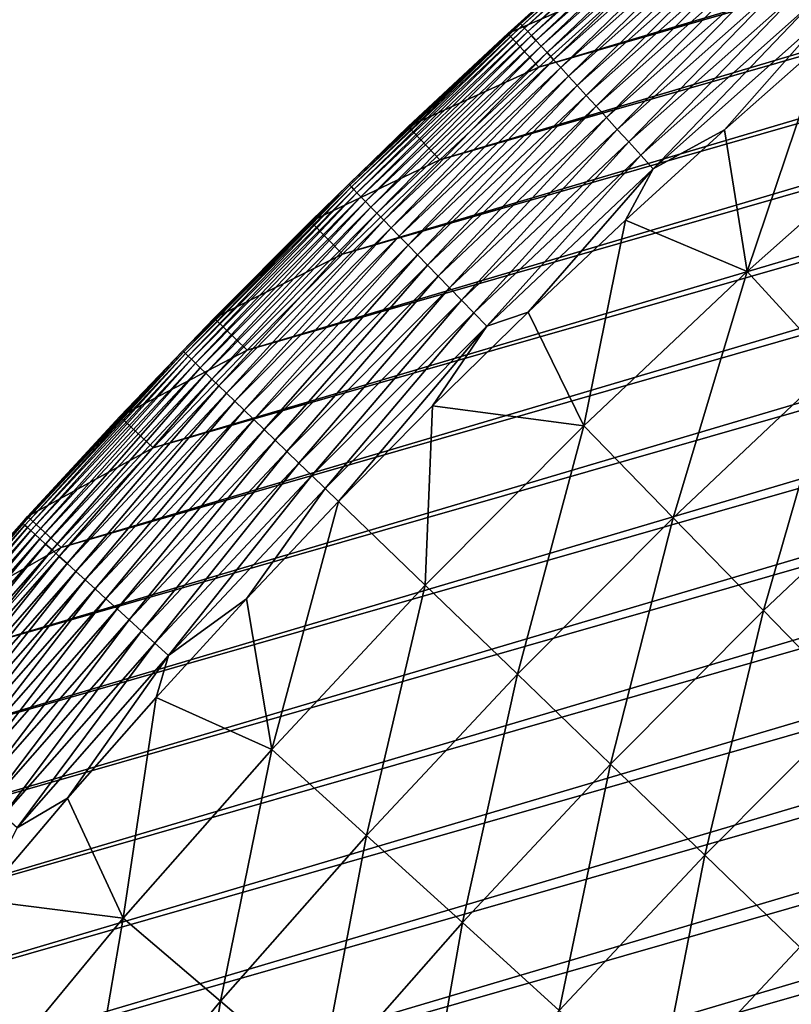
# Model space of a CAD drawing. Header units: millimetres. Extents: x -50 to 50, y -50 to 50.
# Tile 460 of 562: x -37 to -32, y 30.5 to 36.9. Entities that reach past the tile are written whole.
import ezdxf

# ---------------------------------------------------------------- set-up
doc = ezdxf.new("R2010")
doc.units = ezdxf.units.MM
doc.header["$LTSCALE"] = 65.185185
for name, color, linetype in [('36', 7, 'CONTINUOUS'), ('39', 7, 'CONTINUOUS'), ('40', 7, 'CONTINUOUS'), ('42', 7, 'CONTINUOUS'), ('44', 7, 'CONTINUOUS')]:
    doc.layers.add(name, color=color, linetype=linetype)

msp = doc.modelspace()

# ---------------------------------------------------------------- linework, layer by layer
at = {"layer": '36', "color": 15, "linetype": 'Continuous', "true_color": 0xaf503c}
for points in [[(-32.4219, 36.1827, 0.23), (-31.7634, 36.7621, 0.23), (-32.2716, 35.2543, -0.4273), (-32.4219, 36.1827, 0.23)], [(-32.2716, 35.2543, -0.4273), (-31.7634, 36.7621, 0.23), (-31.1707, 36.2313, -0.4273), (-32.2716, 35.2543, -0.4273)], [(-32.2716, 35.2543, -0.4273), (-31.1707, 36.2313, -0.4273), (-31.7055, 34.6359, -1.106), (-32.2716, 35.2543, -0.4273)], [(-33.0698, 35.5915, 0.23), (-32.4219, 36.1827, 0.23), (-32.2716, 35.2543, -0.4273), (-33.0698, 35.5915, 0.23)], [(-33.707, 34.9887, 0.23), (-33.0698, 35.5915, 0.23), (-33.3418, 34.2438, -0.4273), (-33.707, 34.9887, 0.23)], [(-33.3418, 34.2438, -0.4273), (-33.0698, 35.5915, 0.23), (-32.2716, 35.2543, -0.4273), (-33.3418, 34.2438, -0.4273)], [(-33.3418, 34.2438, -0.4273), (-32.2716, 35.2543, -0.4273), (-32.757, 33.6431, -1.106), (-33.3418, 34.2438, -0.4273)], [(-32.757, 33.6431, -1.106), (-32.2716, 35.2543, -0.4273), (-31.7055, 34.6359, -1.106), (-32.757, 33.6431, -1.106)], [(-34.3331, 34.3745, 0.23), (-33.707, 34.9887, 0.23), (-33.3418, 34.2438, -0.4273), (-34.3331, 34.3745, 0.23)], [(-32.757, 33.6431, -1.106), (-31.7055, 34.6359, -1.106), (-32.1654, 33.0355, -1.7726), (-32.757, 33.6431, -1.106)], [(-32.1654, 33.0355, -1.7726), (-31.7055, 34.6359, -1.106), (-31.1329, 34.0103, -1.7726), (-32.1654, 33.0355, -1.7726)], [(-34.9481, 33.7491, 0.23), (-34.3331, 34.3745, 0.23), (-34.3805, 33.2009, -0.4273), (-34.9481, 33.7491, 0.23)], [(-34.3805, 33.2009, -0.4273), (-34.3331, 34.3745, 0.23), (-33.3418, 34.2438, -0.4273), (-34.3805, 33.2009, -0.4273)], [(-34.3805, 33.2009, -0.4273), (-33.3418, 34.2438, -0.4273), (-33.7774, 32.6185, -1.106), (-34.3805, 33.2009, -0.4273)], [(-33.7774, 32.6185, -1.106), (-33.3418, 34.2438, -0.4273), (-32.757, 33.6431, -1.106), (-33.7774, 32.6185, -1.106)], [(-32.1654, 33.0355, -1.7726), (-31.1329, 34.0103, -1.7726), (-31.5672, 32.4212, -2.4271), (-32.1654, 33.0355, -1.7726)], [(-35.5517, 33.1127, 0.23), (-34.9481, 33.7491, 0.23), (-35.3865, 32.1265, -0.4273), (-35.5517, 33.1127, 0.23)], [(-35.3865, 32.1265, -0.4273), (-34.9481, 33.7491, 0.23), (-34.3805, 33.2009, -0.4273), (-35.3865, 32.1265, -0.4273)], [(-33.7774, 32.6185, -1.106), (-32.757, 33.6431, -1.106), (-33.1674, 32.0294, -1.7726), (-33.7774, 32.6185, -1.106)], [(-33.1674, 32.0294, -1.7726), (-32.757, 33.6431, -1.106), (-32.1654, 33.0355, -1.7726), (-33.1674, 32.0294, -1.7726)], [(-35.3865, 32.1265, -0.4273), (-34.3805, 33.2009, -0.4273), (-34.7658, 31.5629, -1.106), (-35.3865, 32.1265, -0.4273)], [(-34.7658, 31.5629, -1.106), (-34.3805, 33.2009, -0.4273), (-33.7774, 32.6185, -1.106), (-34.7658, 31.5629, -1.106)], [(-36.1436, 32.4655, 0.23), (-35.5517, 33.1127, 0.23), (-35.3865, 32.1265, -0.4273), (-36.1436, 32.4655, 0.23)], [(-33.1674, 32.0294, -1.7726), (-32.1654, 33.0355, -1.7726), (-32.5505, 31.4337, -2.4271), (-33.1674, 32.0294, -1.7726)], [(-32.5505, 31.4337, -2.4271), (-32.1654, 33.0355, -1.7726), (-31.5672, 32.4212, -2.4271), (-32.5505, 31.4337, -2.4271)], [(-34.7658, 31.5629, -1.106), (-33.7774, 32.6185, -1.106), (-34.1379, 30.9929, -1.7726), (-34.7658, 31.5629, -1.106)], [(-34.1379, 30.9929, -1.7726), (-33.7774, 32.6185, -1.106), (-33.1674, 32.0294, -1.7726), (-34.1379, 30.9929, -1.7726)], [(-36.7238, 31.8077, 0.23), (-36.1436, 32.4655, 0.23), (-36.359, 31.0216, -0.4273), (-36.7238, 31.8077, 0.23)], [(-36.359, 31.0216, -0.4273), (-36.1436, 32.4655, 0.23), (-35.3865, 32.1265, -0.4273), (-36.359, 31.0216, -0.4273)], [(-31.927, 30.8316, -3.0691), (-32.5505, 31.4337, -2.4271), (-31.5672, 32.4212, -2.4271), (-31.927, 30.8316, -3.0691)], [(-36.359, 31.0216, -0.4273), (-35.3865, 32.1265, -0.4273), (-35.7212, 30.4774, -1.106), (-36.359, 31.0216, -0.4273)], [(-35.7212, 30.4774, -1.106), (-35.3865, 32.1265, -0.4273), (-34.7658, 31.5629, -1.106), (-35.7212, 30.4774, -1.106)], [(-34.1379, 30.9929, -1.7726), (-33.1674, 32.0294, -1.7726), (-33.503, 30.4165, -2.4271), (-34.1379, 30.9929, -1.7726)], [(-33.503, 30.4165, -2.4271), (-33.1674, 32.0294, -1.7726), (-32.5505, 31.4337, -2.4271), (-33.503, 30.4165, -2.4271)], [(-37.2921, 31.1395, 0.23), (-36.7238, 31.8077, 0.23), (-36.359, 31.0216, -0.4273), (-37.2921, 31.1395, 0.23)], [(-35.7212, 30.4774, -1.106), (-34.7658, 31.5629, -1.106), (-35.0761, 29.927, -1.7726), (-35.7212, 30.4774, -1.106)], [(-35.0761, 29.927, -1.7726), (-34.7658, 31.5629, -1.106), (-34.1379, 30.9929, -1.7726), (-35.0761, 29.927, -1.7726)], [(-32.8613, 29.8339, -3.0691), (-33.503, 30.4165, -2.4271), (-32.5505, 31.4337, -2.4271), (-32.8613, 29.8339, -3.0691)], [(-31.927, 30.8316, -3.0691), (-32.8613, 29.8339, -3.0691), (-32.5505, 31.4337, -2.4271), (-31.927, 30.8316, -3.0691)], [(-37.297, 29.8873, -0.4273), (-37.2921, 31.1395, 0.23), (-36.359, 31.0216, -0.4273), (-37.297, 29.8873, -0.4273)], [(-37.297, 29.8873, -0.4273), (-36.359, 31.0216, -0.4273), (-36.6427, 29.363, -1.106), (-37.297, 29.8873, -0.4273)], [(-36.6427, 29.363, -1.106), (-36.359, 31.0216, -0.4273), (-35.7212, 30.4774, -1.106), (-36.6427, 29.363, -1.106)], [(-35.0761, 29.927, -1.7726), (-34.1379, 30.9929, -1.7726), (-34.4237, 29.3704, -2.4271), (-35.0761, 29.927, -1.7726)], [(-34.4237, 29.3704, -2.4271), (-34.1379, 30.9929, -1.7726), (-33.503, 30.4165, -2.4271), (-34.4237, 29.3704, -2.4271)], [(-32.8613, 29.8339, -3.0691), (-31.927, 30.8316, -3.0691), (-31.3174, 30.2019, -3.6987), (-32.8613, 29.8339, -3.0691)], [(-36.6427, 29.363, -1.106), (-35.7212, 30.4774, -1.106), (-35.981, 28.8327, -1.7726), (-36.6427, 29.363, -1.106)], [(-35.981, 28.8327, -1.7726), (-35.7212, 30.4774, -1.106), (-35.0761, 29.927, -1.7726), (-35.981, 28.8327, -1.7726)]]:
    msp.add_3dface(points, dxfattribs=at)
at = {"layer": '39', "color": 15, "linetype": 'Continuous', "true_color": 0xaf503c}
for points in [[(-33.6375, 36.5919, 4.5), (8.2586, 49.0111, 4.5), (-32.979, 37.1865, 4.5), (-33.6375, 36.5919, 4.5)], [(9.1321, 48.8559, 4.5), (8.2586, 49.0111, 4.5), (-33.6375, 36.5919, 4.5), (9.1321, 48.8559, 4.5)], [(10.0025, 48.6851, 4.5), (9.1321, 48.8559, 4.5), (-34.2852, 35.9858, 4.5), (10.0025, 48.6851, 4.5)], [(-34.2852, 35.9858, 4.5), (9.1321, 48.8559, 4.5), (-33.6375, 36.5919, 4.5), (-34.2852, 35.9858, 4.5)], [(10.87, 48.4987, 4.5), (10.0025, 48.6851, 4.5), (-34.9221, 35.3681, 4.5), (10.87, 48.4987, 4.5)], [(-34.9221, 35.3681, 4.5), (10.0025, 48.6851, 4.5), (-34.2852, 35.9858, 4.5), (-34.9221, 35.3681, 4.5)], [(11.7338, 48.2969, 4.5), (10.87, 48.4987, 4.5), (-35.5477, 34.7392, 4.5), (11.7338, 48.2969, 4.5)], [(-35.5477, 34.7392, 4.5), (10.87, 48.4987, 4.5), (-34.9221, 35.3681, 4.5), (-35.5477, 34.7392, 4.5)], [(12.594, 48.0797, 4.5), (11.7338, 48.2969, 4.5), (-36.1621, 34.0992, 4.5), (12.594, 48.0797, 4.5)], [(-36.1621, 34.0992, 4.5), (11.7338, 48.2969, 4.5), (-35.5477, 34.7392, 4.5), (-36.1621, 34.0992, 4.5)], [(13.45, 47.8473, 4.5), (12.594, 48.0797, 4.5), (-36.7649, 33.4484, 4.5), (13.45, 47.8473, 4.5)], [(-36.7649, 33.4484, 4.5), (12.594, 48.0797, 4.5), (-36.1621, 34.0992, 4.5), (-36.7649, 33.4484, 4.5)], [(14.3019, 47.5995, 4.5), (13.45, 47.8473, 4.5), (-37.356, 32.7868, 4.5), (14.3019, 47.5995, 4.5)], [(-37.356, 32.7868, 4.5), (13.45, 47.8473, 4.5), (-36.7649, 33.4484, 4.5), (-37.356, 32.7868, 4.5)], [(15.1491, 47.3366, 4.5), (14.3019, 47.5995, 4.5), (-37.9352, 32.1149, 4.5), (15.1491, 47.3366, 4.5)], [(-37.9352, 32.1149, 4.5), (14.3019, 47.5995, 4.5), (-37.356, 32.7868, 4.5), (-37.9352, 32.1149, 4.5)], [(15.9917, 47.0586, 4.5), (15.1491, 47.3366, 4.5), (-38.5024, 31.4327, 4.5), (15.9917, 47.0586, 4.5)], [(-38.5024, 31.4327, 4.5), (15.1491, 47.3366, 4.5), (-37.9352, 32.1149, 4.5), (-38.5024, 31.4327, 4.5)], [(-39.0572, 30.7406, 4.5), (15.9917, 47.0586, 4.5), (-38.5024, 31.4327, 4.5), (-39.0572, 30.7406, 4.5)], [(16.829, 46.7657, 4.5), (15.9917, 47.0586, 4.5), (-39.0572, 30.7406, 4.5), (16.829, 46.7657, 4.5)], [(-39.5997, 30.0385, 4.5), (16.829, 46.7657, 4.5), (-39.0572, 30.7406, 4.5), (-39.5997, 30.0385, 4.5)], [(17.661, 46.4578, 4.5), (16.829, 46.7657, 4.5), (-39.5997, 30.0385, 4.5), (17.661, 46.4578, 4.5)], [(18.4873, 46.1351, 4.5), (17.661, 46.4578, 4.5), (-40.1294, 29.327, 4.5), (18.4873, 46.1351, 4.5)], [(-40.1294, 29.327, 4.5), (17.661, 46.4578, 4.5), (-39.5997, 30.0385, 4.5), (-40.1294, 29.327, 4.5)], [(19.3078, 45.7977, 4.5), (18.4873, 46.1351, 4.5), (-40.6465, 28.6061, 4.5), (19.3078, 45.7977, 4.5)], [(-40.6465, 28.6061, 4.5), (18.4873, 46.1351, 4.5), (-40.1294, 29.327, 4.5), (-40.6465, 28.6061, 4.5)], [(-41.1505, 27.8761, 4.5), (19.3078, 45.7977, 4.5), (-40.6465, 28.6061, 4.5), (-41.1505, 27.8761, 4.5)], [(20.1221, 45.4458, 4.5), (19.3078, 45.7977, 4.5), (-41.1505, 27.8761, 4.5), (20.1221, 45.4458, 4.5)], [(20.9301, 45.0793, 4.5), (20.1221, 45.4458, 4.5), (-41.6415, 27.1372, 4.5), (20.9301, 45.0793, 4.5)], [(-41.6415, 27.1372, 4.5), (20.1221, 45.4458, 4.5), (-41.1505, 27.8761, 4.5), (-41.6415, 27.1372, 4.5)], [(-42.1192, 26.3897, 4.5), (20.9301, 45.0793, 4.5), (-41.6415, 27.1372, 4.5), (-42.1192, 26.3897, 4.5)], [(21.7313, 44.6985, 4.5), (20.9301, 45.0793, 4.5), (-42.1192, 26.3897, 4.5), (21.7313, 44.6985, 4.5)], [(-42.5835, 25.6337, 4.5), (21.7313, 44.6985, 4.5), (-42.1192, 26.3897, 4.5), (-42.5835, 25.6337, 4.5)], [(22.5256, 44.3035, 4.5), (21.7313, 44.6985, 4.5), (-42.5835, 25.6337, 4.5), (22.5256, 44.3035, 4.5)], [(-43.0342, 24.8696, 4.5), (22.5256, 44.3035, 4.5), (-42.5835, 25.6337, 4.5), (-43.0342, 24.8696, 4.5)], [(23.3127, 43.8943, 4.5), (22.5256, 44.3035, 4.5), (-43.0342, 24.8696, 4.5), (23.3127, 43.8943, 4.5)], [(-43.4712, 24.0976, 4.5), (23.3127, 43.8943, 4.5), (-43.0342, 24.8696, 4.5), (-43.4712, 24.0976, 4.5)], [(24.0925, 43.4711, 4.5), (23.3127, 43.8943, 4.5), (-43.4712, 24.0976, 4.5), (24.0925, 43.4711, 4.5)], [(-43.8943, 23.3179, 4.5), (24.0925, 43.4711, 4.5), (-43.4712, 24.0976, 4.5), (-43.8943, 23.3179, 4.5)], [(24.8645, 43.0341, 4.5), (24.0925, 43.4711, 4.5), (-43.8943, 23.3179, 4.5), (24.8645, 43.0341, 4.5)], [(25.6286, 42.5834, 4.5), (24.8645, 43.0341, 4.5), (-44.3035, 22.5307, 4.5), (25.6286, 42.5834, 4.5)], [(-44.3035, 22.5307, 4.5), (24.8645, 43.0341, 4.5), (-43.8943, 23.3179, 4.5), (-44.3035, 22.5307, 4.5)], [(26.3846, 42.1192, 4.5), (25.6286, 42.5834, 4.5), (-44.6985, 21.7364, 4.5), (26.3846, 42.1192, 4.5)], [(-44.6985, 21.7364, 4.5), (25.6286, 42.5834, 4.5), (-44.3035, 22.5307, 4.5), (-44.6985, 21.7364, 4.5)], [(-45.0793, 20.9352, 4.5), (26.3846, 42.1192, 4.5), (-44.6985, 21.7364, 4.5), (-45.0793, 20.9352, 4.5)], [(27.1321, 41.6415, 4.5), (26.3846, 42.1192, 4.5), (-45.0793, 20.9352, 4.5), (27.1321, 41.6415, 4.5)], [(-45.4458, 20.1272, 4.5), (27.1321, 41.6415, 4.5), (-45.0793, 20.9352, 4.5), (-45.4458, 20.1272, 4.5)], [(27.871, 41.1505, 4.5), (27.1321, 41.6415, 4.5), (-45.4458, 20.1272, 4.5), (27.871, 41.1505, 4.5)], [(28.601, 40.6464, 4.5), (27.871, 41.1505, 4.5), (-45.7978, 19.313, 4.5), (28.601, 40.6464, 4.5)], [(-45.7978, 19.313, 4.5), (27.871, 41.1505, 4.5), (-45.4458, 20.1272, 4.5), (-45.7978, 19.313, 4.5)], [(28.601, 40.6464, 4.5), (-45.7978, 19.313, 4.5), (-8.8836, 29.7032, 4.5), (28.601, 40.6464, 4.5)]]:
    msp.add_3dface(points, dxfattribs=at)
at = {"layer": '40', "color": 15, "linetype": 'Continuous', "true_color": 0xaf503c}
for points in [[(-33.8405, 36.8128, 3.33), (-33.1781, 37.4109, 4.2), (-33.1781, 37.4109, 3.33), (-33.8405, 36.8128, 3.33)], [(-33.8405, 36.8128, 4.2), (-33.1781, 37.4109, 4.2), (-33.8405, 36.8128, 3.33), (-33.8405, 36.8128, 4.2)], [(-34.4922, 36.2029, 4.2), (-33.8405, 36.8128, 4.2), (-34.4922, 36.2029, 3.33), (-34.4922, 36.2029, 4.2)], [(-34.4922, 36.2029, 3.33), (-33.8405, 36.8128, 4.2), (-33.8405, 36.8128, 3.33), (-34.4922, 36.2029, 3.33)], [(-35.1328, 35.5816, 3.33), (-34.4922, 36.2029, 4.2), (-34.4922, 36.2029, 3.33), (-35.1328, 35.5816, 3.33)], [(-35.1328, 35.5816, 4.2), (-34.4922, 36.2029, 4.2), (-35.1328, 35.5816, 3.33), (-35.1328, 35.5816, 4.2)], [(-35.7623, 34.9489, 3.33), (-35.1328, 35.5816, 4.2), (-35.1328, 35.5816, 3.33), (-35.7623, 34.9489, 3.33)], [(-35.7623, 34.9489, 4.2), (-35.1328, 35.5816, 4.2), (-35.7623, 34.9489, 3.33), (-35.7623, 34.9489, 4.2)], [(-36.3803, 34.305, 3.33), (-35.7623, 34.9489, 4.2), (-35.7623, 34.9489, 3.33), (-36.3803, 34.305, 3.33)], [(-36.3803, 34.305, 4.2), (-35.7623, 34.9489, 4.2), (-36.3803, 34.305, 3.33), (-36.3803, 34.305, 4.2)], [(-36.9868, 33.6502, 3.33), (-36.3803, 34.305, 4.2), (-36.3803, 34.305, 3.33), (-36.9868, 33.6502, 3.33)], [(-36.9868, 33.6502, 4.2), (-36.3803, 34.305, 4.2), (-36.9868, 33.6502, 3.33), (-36.9868, 33.6502, 4.2)], [(-37.5815, 32.9847, 3.33), (-36.9868, 33.6502, 4.2), (-36.9868, 33.6502, 3.33), (-37.5815, 32.9847, 3.33)], [(-37.5815, 32.9847, 4.2), (-36.9868, 33.6502, 4.2), (-37.5815, 32.9847, 3.33), (-37.5815, 32.9847, 4.2)]]:
    msp.add_3dface(points, dxfattribs=at)
at = {"layer": '42', "color": 15, "linetype": 'Continuous', "true_color": 0xaf503c}
for points in [[(-32.6102, 37.9046, 3.1623), (-33.756, 36.8759, 2.9946), (-33.762, 36.8824, 3.1623), (-32.6102, 37.9046, 3.1623)], [(-33.1781, 37.4109, 3.33), (-32.6102, 37.9046, 3.1623), (-33.762, 36.8824, 3.1623), (-33.1781, 37.4109, 3.33)], [(-32.6045, 37.8979, 2.9946), (-33.756, 36.8759, 2.9946), (-32.6102, 37.9046, 3.1623), (-32.6045, 37.8979, 2.9946)], [(-32.6045, 37.8979, 2.9946), (-33.7453, 36.8643, 2.8275), (-33.756, 36.8759, 2.9946), (-32.6045, 37.8979, 2.9946)], [(-32.5942, 37.8859, 2.8275), (-33.7453, 36.8643, 2.8275), (-32.6045, 37.8979, 2.9946), (-32.5942, 37.8859, 2.8275)], [(-32.5942, 37.8859, 2.8275), (-33.7299, 36.8474, 2.6612), (-33.7453, 36.8643, 2.8275), (-32.5942, 37.8859, 2.8275)], [(-32.5793, 37.8686, 2.6612), (-33.7299, 36.8474, 2.6612), (-32.5942, 37.8859, 2.8275), (-32.5793, 37.8686, 2.6612)], [(-32.5793, 37.8686, 2.6612), (-33.7098, 36.8255, 2.496), (-33.7299, 36.8474, 2.6612), (-32.5793, 37.8686, 2.6612)], [(-32.5599, 37.846, 2.496), (-33.7098, 36.8255, 2.496), (-32.5793, 37.8686, 2.6612), (-32.5599, 37.846, 2.496)], [(-32.5599, 37.846, 2.496), (-33.685, 36.7984, 2.3321), (-33.7098, 36.8255, 2.496), (-32.5599, 37.846, 2.496)], [(-32.5359, 37.8182, 2.3321), (-33.685, 36.7984, 2.3321), (-32.5599, 37.846, 2.496), (-32.5359, 37.8182, 2.3321)], [(-32.5359, 37.8182, 2.3321), (-33.6557, 36.7663, 2.17), (-33.685, 36.7984, 2.3321), (-32.5359, 37.8182, 2.3321)], [(-32.5076, 37.7852, 2.17), (-33.6557, 36.7663, 2.17), (-32.5359, 37.8182, 2.3321), (-32.5076, 37.7852, 2.17)], [(-32.5076, 37.7852, 2.17), (-33.6217, 36.7292, 2.0098), (-33.6557, 36.7663, 2.17), (-32.5076, 37.7852, 2.17)], [(-32.4748, 37.7471, 2.0098), (-33.6217, 36.7292, 2.0098), (-32.5076, 37.7852, 2.17), (-32.4748, 37.7471, 2.0098)], [(-32.4748, 37.7471, 2.0098), (-33.5833, 36.6872, 1.8519), (-33.6217, 36.7292, 2.0098), (-32.4748, 37.7471, 2.0098)], [(-32.4376, 37.704, 1.8519), (-33.5833, 36.6872, 1.8519), (-32.4748, 37.7471, 2.0098), (-32.4376, 37.704, 1.8519)], [(-32.4376, 37.704, 1.8519), (-33.5404, 36.6404, 1.6965), (-33.5833, 36.6872, 1.8519), (-32.4376, 37.704, 1.8519)], [(-32.3962, 37.6558, 1.6965), (-33.5404, 36.6404, 1.6965), (-32.4376, 37.704, 1.8519), (-32.3962, 37.6558, 1.6965)], [(-32.3962, 37.6558, 1.6965), (-33.4931, 36.5888, 1.5439), (-33.5404, 36.6404, 1.6965), (-32.3962, 37.6558, 1.6965)], [(-32.3506, 37.6028, 1.5439), (-33.4931, 36.5888, 1.5439), (-32.3962, 37.6558, 1.6965), (-32.3506, 37.6028, 1.5439)], [(-32.3506, 37.6028, 1.5439), (-33.4416, 36.5325, 1.3943), (-33.4931, 36.5888, 1.5439), (-32.3506, 37.6028, 1.5439)], [(-32.3008, 37.5449, 1.3943), (-33.4416, 36.5325, 1.3943), (-32.3506, 37.6028, 1.5439), (-32.3008, 37.5449, 1.3943)], [(-32.3008, 37.5449, 1.3943), (-33.3859, 36.4716, 1.2481), (-33.4416, 36.5325, 1.3943), (-32.3008, 37.5449, 1.3943)], [(-32.247, 37.4824, 1.2481), (-33.3859, 36.4716, 1.2481), (-32.3008, 37.5449, 1.3943), (-32.247, 37.4824, 1.2481)], [(-32.247, 37.4824, 1.2481), (-33.3261, 36.4063, 1.1055), (-33.3859, 36.4716, 1.2481), (-32.247, 37.4824, 1.2481)], [(-32.1892, 37.4152, 1.1055), (-33.3261, 36.4063, 1.1055), (-32.247, 37.4824, 1.2481), (-32.1892, 37.4152, 1.1055)], [(-33.8405, 36.8128, 3.33), (-33.1781, 37.4109, 3.33), (-33.762, 36.8824, 3.1623), (-33.8405, 36.8128, 3.33)], [(-32.1892, 37.4152, 1.1055), (-33.2623, 36.3366, 0.9667), (-33.3261, 36.4063, 1.1055), (-32.1892, 37.4152, 1.1055)], [(-32.1276, 37.3436, 0.9667), (-33.2623, 36.3366, 0.9667), (-32.1892, 37.4152, 1.1055), (-32.1276, 37.3436, 0.9667)], [(-32.1276, 37.3436, 0.9667), (-33.1946, 36.2627, 0.832), (-33.2623, 36.3366, 0.9667), (-32.1276, 37.3436, 0.9667)], [(-32.0623, 37.2676, 0.832), (-33.1946, 36.2627, 0.832), (-32.1276, 37.3436, 0.9667), (-32.0623, 37.2676, 0.832)], [(-32.0623, 37.2676, 0.832), (-33.1232, 36.1847, 0.7017), (-33.1946, 36.2627, 0.832), (-32.0623, 37.2676, 0.832)], [(-31.9933, 37.1874, 0.7017), (-33.1232, 36.1847, 0.7017), (-32.0623, 37.2676, 0.832), (-31.9933, 37.1874, 0.7017)], [(-31.9933, 37.1874, 0.7017), (-33.0482, 36.1027, 0.5758), (-33.1232, 36.1847, 0.7017), (-31.9933, 37.1874, 0.7017)], [(-31.9208, 37.1032, 0.5758), (-33.0482, 36.1027, 0.5758), (-31.9933, 37.1874, 0.7017), (-31.9208, 37.1032, 0.5758)], [(-31.9208, 37.1032, 0.5758), (-32.9696, 36.0169, 0.4548), (-33.0482, 36.1027, 0.5758), (-31.9208, 37.1032, 0.5758)], [(-31.8449, 37.015, 0.4548), (-32.9696, 36.0169, 0.4548), (-31.9208, 37.1032, 0.5758), (-31.8449, 37.015, 0.4548)], [(-31.8449, 37.015, 0.4548), (-32.8877, 35.9274, 0.3387), (-32.9696, 36.0169, 0.4548), (-31.8449, 37.015, 0.4548)], [(-31.7658, 36.9231, 0.3387), (-32.8877, 35.9274, 0.3387), (-31.8449, 37.015, 0.4548), (-31.7658, 36.9231, 0.3387)], [(-33.762, 36.8824, 3.1623), (-34.8755, 35.819, 2.9946), (-34.8817, 35.8253, 3.1623), (-33.762, 36.8824, 3.1623)], [(-33.8405, 36.8128, 3.33), (-33.762, 36.8824, 3.1623), (-34.8817, 35.8253, 3.1623), (-33.8405, 36.8128, 3.33)], [(-33.756, 36.8759, 2.9946), (-34.8755, 35.819, 2.9946), (-33.762, 36.8824, 3.1623), (-33.756, 36.8759, 2.9946)], [(-33.756, 36.8759, 2.9946), (-34.8645, 35.8077, 2.8275), (-34.8755, 35.819, 2.9946), (-33.756, 36.8759, 2.9946)], [(-33.7453, 36.8643, 2.8275), (-34.8645, 35.8077, 2.8275), (-33.756, 36.8759, 2.9946), (-33.7453, 36.8643, 2.8275)], [(-31.7658, 36.9231, 0.3387), (-32.4219, 36.1827, 0.23), (-32.8877, 35.9274, 0.3387), (-31.7658, 36.9231, 0.3387)], [(-31.7634, 36.7621, 0.23), (-32.4219, 36.1827, 0.23), (-31.7658, 36.9231, 0.3387), (-31.7634, 36.7621, 0.23)], [(-34.4922, 36.2029, 3.33), (-33.8405, 36.8128, 3.33), (-34.8817, 35.8253, 3.1623), (-34.4922, 36.2029, 3.33)], [(-33.7453, 36.8643, 2.8275), (-34.8486, 35.7913, 2.6612), (-34.8645, 35.8077, 2.8275), (-33.7453, 36.8643, 2.8275)], [(-33.7299, 36.8474, 2.6612), (-34.8486, 35.7913, 2.6612), (-33.7453, 36.8643, 2.8275), (-33.7299, 36.8474, 2.6612)], [(-33.7299, 36.8474, 2.6612), (-34.8278, 35.77, 2.496), (-34.8486, 35.7913, 2.6612), (-33.7299, 36.8474, 2.6612)], [(-33.7098, 36.8255, 2.496), (-34.8278, 35.77, 2.496), (-33.7299, 36.8474, 2.6612), (-33.7098, 36.8255, 2.496)], [(-33.7098, 36.8255, 2.496), (-34.8022, 35.7437, 2.3321), (-34.8278, 35.77, 2.496), (-33.7098, 36.8255, 2.496)], [(-33.685, 36.7984, 2.3321), (-34.8022, 35.7437, 2.3321), (-33.7098, 36.8255, 2.496), (-33.685, 36.7984, 2.3321)], [(-33.685, 36.7984, 2.3321), (-34.7718, 35.7125, 2.17), (-34.8022, 35.7437, 2.3321), (-33.685, 36.7984, 2.3321)], [(-33.6557, 36.7663, 2.17), (-34.7718, 35.7125, 2.17), (-33.685, 36.7984, 2.3321), (-33.6557, 36.7663, 2.17)], [(-33.6557, 36.7663, 2.17), (-34.7368, 35.6765, 2.0098), (-34.7718, 35.7125, 2.17), (-33.6557, 36.7663, 2.17)], [(-33.6217, 36.7292, 2.0098), (-34.7368, 35.6765, 2.0098), (-33.6557, 36.7663, 2.17), (-33.6217, 36.7292, 2.0098)], [(-33.6217, 36.7292, 2.0098), (-34.6971, 35.6357, 1.8519), (-34.7368, 35.6765, 2.0098), (-33.6217, 36.7292, 2.0098)], [(-33.5833, 36.6872, 1.8519), (-34.6971, 35.6357, 1.8519), (-33.6217, 36.7292, 2.0098), (-33.5833, 36.6872, 1.8519)], [(-33.5833, 36.6872, 1.8519), (-34.6527, 35.5902, 1.6965), (-34.6971, 35.6357, 1.8519), (-33.5833, 36.6872, 1.8519)], [(-33.5404, 36.6404, 1.6965), (-34.6527, 35.5902, 1.6965), (-33.5833, 36.6872, 1.8519), (-33.5404, 36.6404, 1.6965)], [(-33.5404, 36.6404, 1.6965), (-34.6039, 35.5401, 1.5439), (-34.6527, 35.5902, 1.6965), (-33.5404, 36.6404, 1.6965)], [(-33.4931, 36.5888, 1.5439), (-34.6039, 35.5401, 1.5439), (-33.5404, 36.6404, 1.6965), (-33.4931, 36.5888, 1.5439)], [(-33.4931, 36.5888, 1.5439), (-34.5507, 35.4854, 1.3943), (-34.6039, 35.5401, 1.5439), (-33.4931, 36.5888, 1.5439)], [(-33.4416, 36.5325, 1.3943), (-34.5507, 35.4854, 1.3943), (-33.4931, 36.5888, 1.5439), (-33.4416, 36.5325, 1.3943)], [(-33.4416, 36.5325, 1.3943), (-34.4931, 35.4263, 1.2481), (-34.5507, 35.4854, 1.3943), (-33.4416, 36.5325, 1.3943)], [(-33.3859, 36.4716, 1.2481), (-34.4931, 35.4263, 1.2481), (-33.4416, 36.5325, 1.3943), (-33.3859, 36.4716, 1.2481)], [(-33.3859, 36.4716, 1.2481), (-34.4313, 35.3628, 1.1055), (-34.4931, 35.4263, 1.2481), (-33.3859, 36.4716, 1.2481)], [(-33.3261, 36.4063, 1.1055), (-34.4313, 35.3628, 1.1055), (-33.3859, 36.4716, 1.2481), (-33.3261, 36.4063, 1.1055)], [(-33.3261, 36.4063, 1.1055), (-34.3654, 35.2951, 0.9667), (-34.4313, 35.3628, 1.1055), (-33.3261, 36.4063, 1.1055)], [(-33.2623, 36.3366, 0.9667), (-34.3654, 35.2951, 0.9667), (-33.3261, 36.4063, 1.1055), (-33.2623, 36.3366, 0.9667)], [(-33.2623, 36.3366, 0.9667), (-34.2955, 35.2233, 0.832), (-34.3654, 35.2951, 0.9667), (-33.2623, 36.3366, 0.9667)], [(-33.1946, 36.2627, 0.832), (-34.2955, 35.2233, 0.832), (-33.2623, 36.3366, 0.9667), (-33.1946, 36.2627, 0.832)], [(-33.1946, 36.2627, 0.832), (-34.2217, 35.1475, 0.7017), (-34.2955, 35.2233, 0.832), (-33.1946, 36.2627, 0.832)], [(-33.1232, 36.1847, 0.7017), (-34.2217, 35.1475, 0.7017), (-33.1946, 36.2627, 0.832), (-33.1232, 36.1847, 0.7017)], [(-35.1328, 35.5816, 3.33), (-34.4922, 36.2029, 3.33), (-34.8817, 35.8253, 3.1623), (-35.1328, 35.5816, 3.33)], [(-33.1232, 36.1847, 0.7017), (-34.1442, 35.0679, 0.5758), (-34.2217, 35.1475, 0.7017), (-33.1232, 36.1847, 0.7017)], [(-33.0482, 36.1027, 0.5758), (-34.1442, 35.0679, 0.5758), (-33.1232, 36.1847, 0.7017), (-33.0482, 36.1027, 0.5758)], [(-32.4219, 36.1827, 0.23), (-33.0698, 35.5915, 0.23), (-32.8877, 35.9274, 0.3387), (-32.4219, 36.1827, 0.23)], [(-33.0482, 36.1027, 0.5758), (-34.0631, 34.9846, 0.4548), (-34.1442, 35.0679, 0.5758), (-33.0482, 36.1027, 0.5758)], [(-32.9696, 36.0169, 0.4548), (-34.0631, 34.9846, 0.4548), (-33.0482, 36.1027, 0.5758), (-32.9696, 36.0169, 0.4548)], [(-32.9696, 36.0169, 0.4548), (-33.9785, 34.8977, 0.3387), (-34.0631, 34.9846, 0.4548), (-32.9696, 36.0169, 0.4548)], [(-32.8877, 35.9274, 0.3387), (-33.9785, 34.8977, 0.3387), (-32.9696, 36.0169, 0.4548), (-32.8877, 35.9274, 0.3387)], [(-32.8877, 35.9274, 0.3387), (-33.707, 34.9887, 0.23), (-33.9785, 34.8977, 0.3387), (-32.8877, 35.9274, 0.3387)], [(-33.0698, 35.5915, 0.23), (-33.707, 34.9887, 0.23), (-32.8877, 35.9274, 0.3387), (-33.0698, 35.5915, 0.23)], [(-34.8817, 35.8253, 3.1623), (-35.962, 34.7281, 2.9946), (-35.9683, 34.7342, 3.1623), (-34.8817, 35.8253, 3.1623)], [(-35.1328, 35.5816, 3.33), (-34.8817, 35.8253, 3.1623), (-35.9683, 34.7342, 3.1623), (-35.1328, 35.5816, 3.33)], [(-34.8755, 35.819, 2.9946), (-35.962, 34.7281, 2.9946), (-34.8817, 35.8253, 3.1623), (-34.8755, 35.819, 2.9946)], [(-34.8755, 35.819, 2.9946), (-35.9506, 34.7171, 2.8275), (-35.962, 34.7281, 2.9946), (-34.8755, 35.819, 2.9946)], [(-34.8645, 35.8077, 2.8275), (-35.9506, 34.7171, 2.8275), (-34.8755, 35.819, 2.9946), (-34.8645, 35.8077, 2.8275)], [(-34.8645, 35.8077, 2.8275), (-35.9342, 34.7013, 2.6612), (-35.9506, 34.7171, 2.8275), (-34.8645, 35.8077, 2.8275)], [(-34.8486, 35.7913, 2.6612), (-35.9342, 34.7013, 2.6612), (-34.8645, 35.8077, 2.8275), (-34.8486, 35.7913, 2.6612)], [(-34.8486, 35.7913, 2.6612), (-35.9127, 34.6806, 2.496), (-35.9342, 34.7013, 2.6612), (-34.8486, 35.7913, 2.6612)], [(-34.8278, 35.77, 2.496), (-35.9127, 34.6806, 2.496), (-34.8486, 35.7913, 2.6612), (-34.8278, 35.77, 2.496)], [(-34.8278, 35.77, 2.496), (-35.8863, 34.6551, 2.3321), (-35.9127, 34.6806, 2.496), (-34.8278, 35.77, 2.496)], [(-34.8022, 35.7437, 2.3321), (-35.8863, 34.6551, 2.3321), (-34.8278, 35.77, 2.496), (-34.8022, 35.7437, 2.3321)], [(-34.8022, 35.7437, 2.3321), (-35.855, 34.6249, 2.17), (-35.8863, 34.6551, 2.3321), (-34.8022, 35.7437, 2.3321)], [(-34.7718, 35.7125, 2.17), (-35.855, 34.6249, 2.17), (-34.8022, 35.7437, 2.3321), (-34.7718, 35.7125, 2.17)], [(-34.7718, 35.7125, 2.17), (-35.8189, 34.59, 2.0098), (-35.855, 34.6249, 2.17), (-34.7718, 35.7125, 2.17)], [(-34.7368, 35.6765, 2.0098), (-35.8189, 34.59, 2.0098), (-34.7718, 35.7125, 2.17), (-34.7368, 35.6765, 2.0098)], [(-34.7368, 35.6765, 2.0098), (-35.7779, 34.5504, 1.8519), (-35.8189, 34.59, 2.0098), (-34.7368, 35.6765, 2.0098)], [(-34.6971, 35.6357, 1.8519), (-35.7779, 34.5504, 1.8519), (-34.7368, 35.6765, 2.0098), (-34.6971, 35.6357, 1.8519)], [(-35.7623, 34.9489, 3.33), (-35.1328, 35.5816, 3.33), (-35.9683, 34.7342, 3.1623), (-35.7623, 34.9489, 3.33)], [(-34.6971, 35.6357, 1.8519), (-35.7322, 34.5063, 1.6965), (-35.7779, 34.5504, 1.8519), (-34.6971, 35.6357, 1.8519)], [(-34.6527, 35.5902, 1.6965), (-35.7322, 34.5063, 1.6965), (-34.6971, 35.6357, 1.8519), (-34.6527, 35.5902, 1.6965)], [(-34.6527, 35.5902, 1.6965), (-35.6819, 34.4577, 1.5439), (-35.7322, 34.5063, 1.6965), (-34.6527, 35.5902, 1.6965)], [(-34.6039, 35.5401, 1.5439), (-35.6819, 34.4577, 1.5439), (-34.6527, 35.5902, 1.6965), (-34.6039, 35.5401, 1.5439)], [(-34.6039, 35.5401, 1.5439), (-35.627, 34.4047, 1.3943), (-35.6819, 34.4577, 1.5439), (-34.6039, 35.5401, 1.5439)], [(-34.5507, 35.4854, 1.3943), (-35.627, 34.4047, 1.3943), (-34.6039, 35.5401, 1.5439), (-34.5507, 35.4854, 1.3943)], [(-34.5507, 35.4854, 1.3943), (-35.5676, 34.3473, 1.2481), (-35.627, 34.4047, 1.3943), (-34.5507, 35.4854, 1.3943)], [(-34.4931, 35.4263, 1.2481), (-35.5676, 34.3473, 1.2481), (-34.5507, 35.4854, 1.3943), (-34.4931, 35.4263, 1.2481)], [(-34.4931, 35.4263, 1.2481), (-35.5039, 34.2858, 1.1055), (-35.5676, 34.3473, 1.2481), (-34.4931, 35.4263, 1.2481)], [(-34.4313, 35.3628, 1.1055), (-35.5039, 34.2858, 1.1055), (-34.4931, 35.4263, 1.2481), (-34.4313, 35.3628, 1.1055)], [(-34.4313, 35.3628, 1.1055), (-35.436, 34.2202, 0.9667), (-35.5039, 34.2858, 1.1055), (-34.4313, 35.3628, 1.1055)], [(-34.3654, 35.2951, 0.9667), (-35.436, 34.2202, 0.9667), (-34.4313, 35.3628, 1.1055), (-34.3654, 35.2951, 0.9667)], [(-34.3654, 35.2951, 0.9667), (-35.3639, 34.1506, 0.832), (-35.436, 34.2202, 0.9667), (-34.3654, 35.2951, 0.9667)], [(-34.2955, 35.2233, 0.832), (-35.3639, 34.1506, 0.832), (-34.3654, 35.2951, 0.9667), (-34.2955, 35.2233, 0.832)], [(-34.2955, 35.2233, 0.832), (-35.2878, 34.0771, 0.7017), (-35.3639, 34.1506, 0.832), (-34.2955, 35.2233, 0.832)], [(-34.2217, 35.1475, 0.7017), (-35.2878, 34.0771, 0.7017), (-34.2955, 35.2233, 0.832), (-34.2217, 35.1475, 0.7017)], [(-34.2217, 35.1475, 0.7017), (-35.2079, 33.9999, 0.5758), (-35.2878, 34.0771, 0.7017), (-34.2217, 35.1475, 0.7017)], [(-34.1442, 35.0679, 0.5758), (-35.2079, 33.9999, 0.5758), (-34.2217, 35.1475, 0.7017), (-34.1442, 35.0679, 0.5758)], [(-34.1442, 35.0679, 0.5758), (-35.1242, 33.9191, 0.4548), (-35.2079, 33.9999, 0.5758), (-34.1442, 35.0679, 0.5758)], [(-34.0631, 34.9846, 0.4548), (-35.1242, 33.9191, 0.4548), (-34.1442, 35.0679, 0.5758), (-34.0631, 34.9846, 0.4548)], [(-36.3803, 34.305, 3.33), (-35.7623, 34.9489, 3.33), (-35.9683, 34.7342, 3.1623), (-36.3803, 34.305, 3.33)], [(-34.0631, 34.9846, 0.4548), (-35.0369, 33.8348, 0.3387), (-35.1242, 33.9191, 0.4548), (-34.0631, 34.9846, 0.4548)], [(-33.9785, 34.8977, 0.3387), (-35.0369, 33.8348, 0.3387), (-34.0631, 34.9846, 0.4548), (-33.9785, 34.8977, 0.3387)], [(-33.707, 34.9887, 0.23), (-34.3331, 34.3745, 0.23), (-33.9785, 34.8977, 0.3387), (-33.707, 34.9887, 0.23)], [(-33.9785, 34.8977, 0.3387), (-34.9481, 33.7491, 0.23), (-35.0369, 33.8348, 0.3387), (-33.9785, 34.8977, 0.3387)], [(-34.3331, 34.3745, 0.23), (-34.9481, 33.7491, 0.23), (-33.9785, 34.8977, 0.3387), (-34.3331, 34.3745, 0.23)], [(-35.9683, 34.7342, 3.1623), (-37.0143, 33.6043, 2.9946), (-37.0208, 33.6102, 3.1623), (-35.9683, 34.7342, 3.1623)], [(-36.3803, 34.305, 3.33), (-35.9683, 34.7342, 3.1623), (-37.0208, 33.6102, 3.1623), (-36.3803, 34.305, 3.33)], [(-35.962, 34.7281, 2.9946), (-37.0143, 33.6043, 2.9946), (-35.9683, 34.7342, 3.1623), (-35.962, 34.7281, 2.9946)], [(-35.962, 34.7281, 2.9946), (-37.0026, 33.5936, 2.8275), (-37.0143, 33.6043, 2.9946), (-35.962, 34.7281, 2.9946)], [(-35.9506, 34.7171, 2.8275), (-37.0026, 33.5936, 2.8275), (-35.962, 34.7281, 2.9946), (-35.9506, 34.7171, 2.8275)], [(-35.9506, 34.7171, 2.8275), (-36.9857, 33.5783, 2.6612), (-37.0026, 33.5936, 2.8275), (-35.9506, 34.7171, 2.8275)], [(-35.9342, 34.7013, 2.6612), (-36.9857, 33.5783, 2.6612), (-35.9506, 34.7171, 2.8275), (-35.9342, 34.7013, 2.6612)], [(-35.9342, 34.7013, 2.6612), (-36.9636, 33.5583, 2.496), (-36.9857, 33.5783, 2.6612), (-35.9342, 34.7013, 2.6612)], [(-35.9127, 34.6806, 2.496), (-36.9636, 33.5583, 2.496), (-35.9342, 34.7013, 2.6612), (-35.9127, 34.6806, 2.496)], [(-35.9127, 34.6806, 2.496), (-36.9365, 33.5336, 2.3321), (-36.9636, 33.5583, 2.496), (-35.9127, 34.6806, 2.496)], [(-35.8863, 34.6551, 2.3321), (-36.9365, 33.5336, 2.3321), (-35.9127, 34.6806, 2.496), (-35.8863, 34.6551, 2.3321)], [(-35.8863, 34.6551, 2.3321), (-36.9042, 33.5044, 2.17), (-36.9365, 33.5336, 2.3321), (-35.8863, 34.6551, 2.3321)], [(-35.855, 34.6249, 2.17), (-36.9042, 33.5044, 2.17), (-35.8863, 34.6551, 2.3321), (-35.855, 34.6249, 2.17)], [(-35.855, 34.6249, 2.17), (-36.867, 33.4706, 2.0098), (-36.9042, 33.5044, 2.17), (-35.855, 34.6249, 2.17)], [(-35.8189, 34.59, 2.0098), (-36.867, 33.4706, 2.0098), (-35.855, 34.6249, 2.17), (-35.8189, 34.59, 2.0098)], [(-35.8189, 34.59, 2.0098), (-36.8249, 33.4323, 1.8519), (-36.867, 33.4706, 2.0098), (-35.8189, 34.59, 2.0098)], [(-35.7779, 34.5504, 1.8519), (-36.8249, 33.4323, 1.8519), (-35.8189, 34.59, 2.0098), (-35.7779, 34.5504, 1.8519)], [(-35.7779, 34.5504, 1.8519), (-36.7778, 33.3896, 1.6965), (-36.8249, 33.4323, 1.8519), (-35.7779, 34.5504, 1.8519)], [(-35.7322, 34.5063, 1.6965), (-36.7778, 33.3896, 1.6965), (-35.7779, 34.5504, 1.8519), (-35.7322, 34.5063, 1.6965)], [(-35.7322, 34.5063, 1.6965), (-36.726, 33.3426, 1.5439), (-36.7778, 33.3896, 1.6965), (-35.7322, 34.5063, 1.6965)], [(-35.6819, 34.4577, 1.5439), (-36.726, 33.3426, 1.5439), (-35.7322, 34.5063, 1.6965), (-35.6819, 34.4577, 1.5439)], [(-35.6819, 34.4577, 1.5439), (-36.6695, 33.2913, 1.3943), (-36.726, 33.3426, 1.5439), (-35.6819, 34.4577, 1.5439)], [(-35.627, 34.4047, 1.3943), (-36.6695, 33.2913, 1.3943), (-35.6819, 34.4577, 1.5439), (-35.627, 34.4047, 1.3943)], [(-35.627, 34.4047, 1.3943), (-36.6084, 33.2358, 1.2481), (-36.6695, 33.2913, 1.3943), (-35.627, 34.4047, 1.3943)], [(-35.5676, 34.3473, 1.2481), (-36.6084, 33.2358, 1.2481), (-35.627, 34.4047, 1.3943), (-35.5676, 34.3473, 1.2481)], [(-36.9868, 33.6502, 3.33), (-36.3803, 34.305, 3.33), (-37.0208, 33.6102, 3.1623), (-36.9868, 33.6502, 3.33)], [(-35.5676, 34.3473, 1.2481), (-36.5428, 33.1763, 1.1055), (-36.6084, 33.2358, 1.2481), (-35.5676, 34.3473, 1.2481)], [(-35.5039, 34.2858, 1.1055), (-36.5428, 33.1763, 1.1055), (-35.5676, 34.3473, 1.2481), (-35.5039, 34.2858, 1.1055)], [(-35.5039, 34.2858, 1.1055), (-36.4729, 33.1128, 0.9667), (-36.5428, 33.1763, 1.1055), (-35.5039, 34.2858, 1.1055)], [(-35.436, 34.2202, 0.9667), (-36.4729, 33.1128, 0.9667), (-35.5039, 34.2858, 1.1055), (-35.436, 34.2202, 0.9667)], [(-35.436, 34.2202, 0.9667), (-36.3987, 33.0454, 0.832), (-36.4729, 33.1128, 0.9667), (-35.436, 34.2202, 0.9667)], [(-35.3639, 34.1506, 0.832), (-36.3987, 33.0454, 0.832), (-35.436, 34.2202, 0.9667), (-35.3639, 34.1506, 0.832)], [(-35.3639, 34.1506, 0.832), (-36.3204, 32.9743, 0.7017), (-36.3987, 33.0454, 0.832), (-35.3639, 34.1506, 0.832)], [(-35.2878, 34.0771, 0.7017), (-36.3204, 32.9743, 0.7017), (-35.3639, 34.1506, 0.832), (-35.2878, 34.0771, 0.7017)], [(-35.2878, 34.0771, 0.7017), (-36.2381, 32.8996, 0.5758), (-36.3204, 32.9743, 0.7017), (-35.2878, 34.0771, 0.7017)], [(-35.2079, 33.9999, 0.5758), (-36.2381, 32.8996, 0.5758), (-35.2878, 34.0771, 0.7017), (-35.2079, 33.9999, 0.5758)], [(-35.2079, 33.9999, 0.5758), (-36.152, 32.8214, 0.4548), (-36.2381, 32.8996, 0.5758), (-35.2079, 33.9999, 0.5758)], [(-35.1242, 33.9191, 0.4548), (-36.152, 32.8214, 0.4548), (-35.2079, 33.9999, 0.5758), (-35.1242, 33.9191, 0.4548)], [(-35.1242, 33.9191, 0.4548), (-36.0622, 32.7399, 0.3387), (-36.152, 32.8214, 0.4548), (-35.1242, 33.9191, 0.4548)], [(-35.0369, 33.8348, 0.3387), (-36.0622, 32.7399, 0.3387), (-35.1242, 33.9191, 0.4548), (-35.0369, 33.8348, 0.3387)], [(-35.0369, 33.8348, 0.3387), (-35.5517, 33.1127, 0.23), (-36.0622, 32.7399, 0.3387), (-35.0369, 33.8348, 0.3387)], [(-34.9481, 33.7491, 0.23), (-35.5517, 33.1127, 0.23), (-35.0369, 33.8348, 0.3387), (-34.9481, 33.7491, 0.23)], [(-37.5815, 32.9847, 3.33), (-36.9868, 33.6502, 3.33), (-37.0208, 33.6102, 3.1623), (-37.5815, 32.9847, 3.33)], [(-37.0208, 33.6102, 3.1623), (-38.0315, 32.4486, 2.9946), (-38.0382, 32.4543, 3.1623), (-37.0208, 33.6102, 3.1623)], [(-37.5815, 32.9847, 3.33), (-37.0208, 33.6102, 3.1623), (-38.0382, 32.4543, 3.1623), (-37.5815, 32.9847, 3.33)], [(-37.0143, 33.6043, 2.9946), (-38.0315, 32.4486, 2.9946), (-37.0208, 33.6102, 3.1623), (-37.0143, 33.6043, 2.9946)], [(-37.0143, 33.6043, 2.9946), (-38.0194, 32.4383, 2.8275), (-38.0315, 32.4486, 2.9946), (-37.0143, 33.6043, 2.9946)], [(-37.0026, 33.5936, 2.8275), (-38.0194, 32.4383, 2.8275), (-37.0143, 33.6043, 2.9946), (-37.0026, 33.5936, 2.8275)], [(-37.0026, 33.5936, 2.8275), (-38.0021, 32.4235, 2.6612), (-38.0194, 32.4383, 2.8275), (-37.0026, 33.5936, 2.8275)], [(-36.9857, 33.5783, 2.6612), (-38.0021, 32.4235, 2.6612), (-37.0026, 33.5936, 2.8275), (-36.9857, 33.5783, 2.6612)], [(-36.9857, 33.5783, 2.6612), (-37.9794, 32.4041, 2.496), (-38.0021, 32.4235, 2.6612), (-36.9857, 33.5783, 2.6612)], [(-36.9636, 33.5583, 2.496), (-37.9794, 32.4041, 2.496), (-36.9857, 33.5783, 2.6612), (-36.9636, 33.5583, 2.496)], [(-36.9636, 33.5583, 2.496), (-37.9515, 32.3803, 2.3321), (-37.9794, 32.4041, 2.496), (-36.9636, 33.5583, 2.496)], [(-36.9365, 33.5336, 2.3321), (-37.9515, 32.3803, 2.3321), (-36.9636, 33.5583, 2.496), (-36.9365, 33.5336, 2.3321)], [(-36.9365, 33.5336, 2.3321), (-37.9184, 32.3521, 2.17), (-37.9515, 32.3803, 2.3321), (-36.9365, 33.5336, 2.3321)], [(-36.9042, 33.5044, 2.17), (-37.9184, 32.3521, 2.17), (-36.9365, 33.5336, 2.3321), (-36.9042, 33.5044, 2.17)], [(-36.9042, 33.5044, 2.17), (-37.8802, 32.3195, 2.0098), (-37.9184, 32.3521, 2.17), (-36.9042, 33.5044, 2.17)], [(-36.867, 33.4706, 2.0098), (-37.8802, 32.3195, 2.0098), (-36.9042, 33.5044, 2.17), (-36.867, 33.4706, 2.0098)], [(-36.867, 33.4706, 2.0098), (-37.8369, 32.2825, 1.8519), (-37.8802, 32.3195, 2.0098), (-36.867, 33.4706, 2.0098)], [(-36.8249, 33.4323, 1.8519), (-37.8369, 32.2825, 1.8519), (-36.867, 33.4706, 2.0098), (-36.8249, 33.4323, 1.8519)], [(-36.8249, 33.4323, 1.8519), (-37.7885, 32.2413, 1.6965), (-37.8369, 32.2825, 1.8519), (-36.8249, 33.4323, 1.8519)], [(-36.7778, 33.3896, 1.6965), (-37.7885, 32.2413, 1.6965), (-36.8249, 33.4323, 1.8519), (-36.7778, 33.3896, 1.6965)], [(-36.7778, 33.3896, 1.6965), (-37.7353, 32.1959, 1.5439), (-37.7885, 32.2413, 1.6965), (-36.7778, 33.3896, 1.6965)], [(-36.726, 33.3426, 1.5439), (-37.7353, 32.1959, 1.5439), (-36.7778, 33.3896, 1.6965), (-36.726, 33.3426, 1.5439)], [(-36.726, 33.3426, 1.5439), (-37.6773, 32.1463, 1.3943), (-37.7353, 32.1959, 1.5439), (-36.726, 33.3426, 1.5439)], [(-36.6695, 33.2913, 1.3943), (-37.6773, 32.1463, 1.3943), (-36.726, 33.3426, 1.5439), (-36.6695, 33.2913, 1.3943)], [(-36.6695, 33.2913, 1.3943), (-37.6145, 32.0928, 1.2481), (-37.6773, 32.1463, 1.3943), (-36.6695, 33.2913, 1.3943)], [(-36.6084, 33.2358, 1.2481), (-37.6145, 32.0928, 1.2481), (-36.6695, 33.2913, 1.3943), (-36.6084, 33.2358, 1.2481)], [(-36.6084, 33.2358, 1.2481), (-37.5471, 32.0353, 1.1055), (-37.6145, 32.0928, 1.2481), (-36.6084, 33.2358, 1.2481)], [(-36.5428, 33.1763, 1.1055), (-37.5471, 32.0353, 1.1055), (-36.6084, 33.2358, 1.2481), (-36.5428, 33.1763, 1.1055)], [(-36.5428, 33.1763, 1.1055), (-37.4752, 31.974, 0.9667), (-37.5471, 32.0353, 1.1055), (-36.5428, 33.1763, 1.1055)], [(-36.4729, 33.1128, 0.9667), (-37.4752, 31.974, 0.9667), (-36.5428, 33.1763, 1.1055), (-36.4729, 33.1128, 0.9667)], [(-36.4729, 33.1128, 0.9667), (-37.399, 31.9089, 0.832), (-37.4752, 31.974, 0.9667), (-36.4729, 33.1128, 0.9667)], [(-36.3987, 33.0454, 0.832), (-37.399, 31.9089, 0.832), (-36.4729, 33.1128, 0.9667), (-36.3987, 33.0454, 0.832)], [(-35.5517, 33.1127, 0.23), (-36.1436, 32.4655, 0.23), (-36.0622, 32.7399, 0.3387), (-35.5517, 33.1127, 0.23)], [(-36.3987, 33.0454, 0.832), (-37.3185, 31.8403, 0.7017), (-37.399, 31.9089, 0.832), (-36.3987, 33.0454, 0.832)], [(-36.3204, 32.9743, 0.7017), (-37.3185, 31.8403, 0.7017), (-36.3987, 33.0454, 0.832), (-36.3204, 32.9743, 0.7017)], [(-36.3204, 32.9743, 0.7017), (-37.234, 31.7681, 0.5758), (-37.3185, 31.8403, 0.7017), (-36.3204, 32.9743, 0.7017)], [(-36.2381, 32.8996, 0.5758), (-37.234, 31.7681, 0.5758), (-36.3204, 32.9743, 0.7017), (-36.2381, 32.8996, 0.5758)], [(-36.2381, 32.8996, 0.5758), (-37.1455, 31.6926, 0.4548), (-37.234, 31.7681, 0.5758), (-36.2381, 32.8996, 0.5758)], [(-36.152, 32.8214, 0.4548), (-37.1455, 31.6926, 0.4548), (-36.2381, 32.8996, 0.5758), (-36.152, 32.8214, 0.4548)], [(-36.152, 32.8214, 0.4548), (-37.0532, 31.6139, 0.3387), (-37.1455, 31.6926, 0.4548), (-36.152, 32.8214, 0.4548)], [(-36.0622, 32.7399, 0.3387), (-37.0532, 31.6139, 0.3387), (-36.152, 32.8214, 0.4548), (-36.0622, 32.7399, 0.3387)], [(-36.0622, 32.7399, 0.3387), (-36.7238, 31.8077, 0.23), (-37.0532, 31.6139, 0.3387), (-36.0622, 32.7399, 0.3387)], [(-36.1436, 32.4655, 0.23), (-36.7238, 31.8077, 0.23), (-36.0622, 32.7399, 0.3387), (-36.1436, 32.4655, 0.23)], [(-36.7238, 31.8077, 0.23), (-37.2921, 31.1395, 0.23), (-37.0532, 31.6139, 0.3387), (-36.7238, 31.8077, 0.23)]]:
    msp.add_3dface(points, dxfattribs=at)
at = {"layer": '44', "color": 15, "linetype": 'Continuous', "true_color": 0xaf503c}
for points in [[(-32.979, 37.1865, 4.5), (-33.1781, 37.4109, 4.2), (-33.8405, 36.8128, 4.2), (-32.979, 37.1865, 4.5)], [(-33.6375, 36.5919, 4.5), (-32.979, 37.1865, 4.5), (-33.8405, 36.8128, 4.2), (-33.6375, 36.5919, 4.5)], [(-33.6375, 36.5919, 4.5), (-33.8405, 36.8128, 4.2), (-34.4922, 36.2029, 4.2), (-33.6375, 36.5919, 4.5)], [(-34.2852, 35.9858, 4.5), (-33.6375, 36.5919, 4.5), (-34.4922, 36.2029, 4.2), (-34.2852, 35.9858, 4.5)], [(-34.2852, 35.9858, 4.5), (-34.4922, 36.2029, 4.2), (-35.1328, 35.5816, 4.2), (-34.2852, 35.9858, 4.5)], [(-34.9221, 35.3681, 4.5), (-34.2852, 35.9858, 4.5), (-35.1328, 35.5816, 4.2), (-34.9221, 35.3681, 4.5)], [(-34.9221, 35.3681, 4.5), (-35.1328, 35.5816, 4.2), (-35.7623, 34.9489, 4.2), (-34.9221, 35.3681, 4.5)], [(-35.5477, 34.7392, 4.5), (-34.9221, 35.3681, 4.5), (-35.7623, 34.9489, 4.2), (-35.5477, 34.7392, 4.5)], [(-35.5477, 34.7392, 4.5), (-35.7623, 34.9489, 4.2), (-36.3803, 34.305, 4.2), (-35.5477, 34.7392, 4.5)], [(-36.1621, 34.0992, 4.5), (-35.5477, 34.7392, 4.5), (-36.3803, 34.305, 4.2), (-36.1621, 34.0992, 4.5)], [(-36.1621, 34.0992, 4.5), (-36.3803, 34.305, 4.2), (-36.9868, 33.6502, 4.2), (-36.1621, 34.0992, 4.5)], [(-36.7649, 33.4484, 4.5), (-36.1621, 34.0992, 4.5), (-36.9868, 33.6502, 4.2), (-36.7649, 33.4484, 4.5)], [(-36.7649, 33.4484, 4.5), (-36.9868, 33.6502, 4.2), (-37.5815, 32.9847, 4.2), (-36.7649, 33.4484, 4.5)], [(-37.356, 32.7868, 4.5), (-36.7649, 33.4484, 4.5), (-37.5815, 32.9847, 4.2), (-37.356, 32.7868, 4.5)]]:
    msp.add_3dface(points, dxfattribs=at)

doc.saveas('drawing.dxf')
